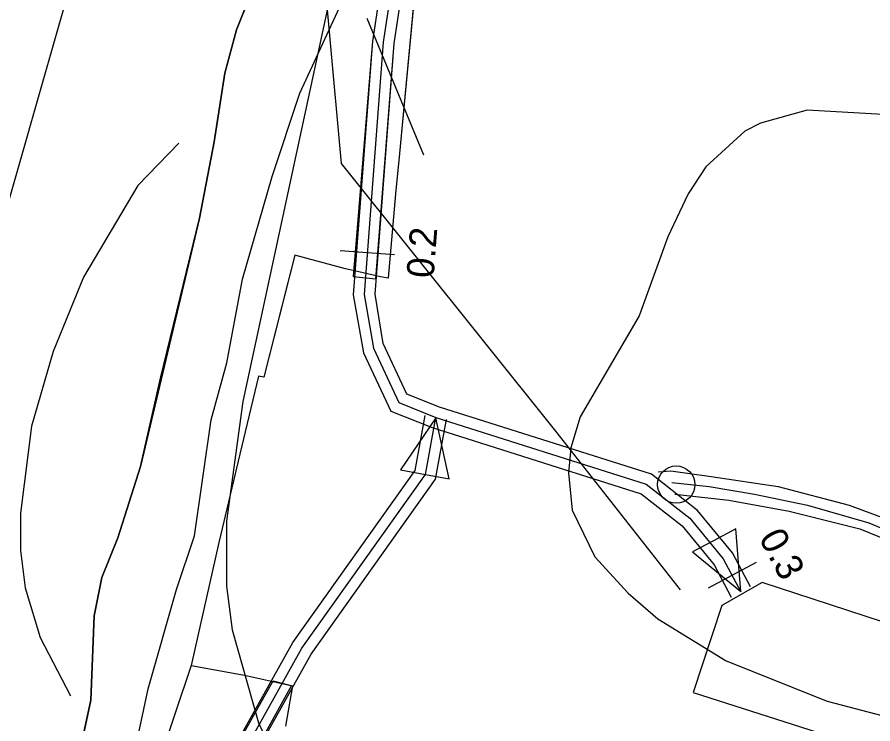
# Model space of a CAD drawing. Extents: x -662620 to -656370, y -1067090 to -1062990.
# Drawn here: x -657523.9 to -657366.5, y -1064347.2 to -1064217.2 of the extents above; entities that cross this region are included whole.
import ezdxf

# ---------------------------------------------------------------- set-up
doc = ezdxf.new("R2010")
doc.units = 0
for name, color, linetype in [('CESTA_ZABOR', 7, 'Continuous'), ('Default', 7, 'Continuous'), ('ELEK__VEDENÍ_VN_-_NADZEMNÍ', 7, 'Continuous'), ('ELEK__VEDENÍ_VVN_-_NADZEMNÍ', 7, 'Continuous'), ('LOKÁLNÍ_BIOCENTRUM_-_NAVRŽENÝ', 7, 'Continuous'), ('OBVOD_PÚ', 7, 'Continuous'), ('Ochr__pás__vod__zdroje_II__stupně', 7, 'Continuous'), ('ORNÁ_PŮDA_-_STÁVAJÍCÍ', 7, 'Continuous'), ('OSTATNÍ_PLOCHA_-_STÁVAJÍCÍ', 7, 'Continuous'), ('Plynovod_-_vedeni_katod__ochrany', 7, 'Continuous'), ('POLNÍ_CESTA_STÁVAJÍCÍ_-_KRAJ', 7, 'Continuous'), ('POLNÍ_CESTA_STÁVAJÍCÍ_-_OSA', 7, 'Continuous'), ('Popis_objektú_polních_cest_stávajících', 7, 'Continuous'), ('TRVALÝ_TRÁVNÍ_POROST_-_NAVRŽENÝ', 7, 'Continuous'), ('VRSTEVNICE_ZDŮRAZNĚNÁ', 7, 'Continuous'), ('VRSTEVNICE_ZÁKLADNÍ', 7, 'Continuous')]:
    doc.layers.add(name, color=color, linetype=linetype)

msp = doc.modelspace()

# ---------------------------------------------------------------- linework, layer by layer
at = {"layer": 'CESTA_ZABOR'}
for points in [[(-657457.93, -1064265.38), (-657454.56, -1064222.06), (-657451.07, -1064198.96), (-657445.43, -1064179.86), (-657438.28, -1064163.61), (-657412.18, -1064121.35), (-657410.75, -1064110.21), (-657413.36, -1064100.02), (-657430.84, -1064075.39), (-657434.1, -1064077.7), (-657417.05, -1064101.73), (-657414.82, -1064110.46), (-657416.03, -1064119.99), (-657441.83, -1064161.74), (-657449.19, -1064178.48), (-657454.99, -1064198.09), (-657458.54, -1064221.61), (-657462.08, -1064264.94), (-657457.93, -1064265.38), (-657457.93, -1064265.38)], [(-657457.93, -1064265.38), (-657454.56, -1064222.06), (-657451.07, -1064198.96), (-657445.43, -1064179.86), (-657438.28, -1064163.61), (-657412.18, -1064121.35), (-657410.75, -1064110.21), (-657413.36, -1064100.02), (-657430.84, -1064075.39), (-657434.1, -1064077.7), (-657417.05, -1064101.73), (-657414.82, -1064110.46), (-657416.03, -1064119.99), (-657441.83, -1064161.74), (-657449.19, -1064178.48), (-657454.99, -1064198.09), (-657458.54, -1064221.61), (-657462.08, -1064264.94)], [(-657655.45, -1064523.19), (-657629.07, -1064499.24), (-657516.71, -1064387.28), (-657488.74, -1064360.62), (-657476.82, -1064339.33), (-657473.43, -1064340.15), (-657473.43, -1064340.15)], [(-657655.45, -1064523.19), (-657629.07, -1064499.24), (-657516.71, -1064387.28), (-657488.74, -1064360.62), (-657476.82, -1064339.33)], [(-657473.43, -1064340.15), (-657485.94, -1064362.79), (-657514.27, -1064389.79), (-657626.65, -1064501.77), (-657653.16, -1064525.84)], [(-657473.43, -1064340.15), (-657485.94, -1064362.79), (-657514.27, -1064389.79), (-657626.65, -1064501.77), (-657653.16, -1064525.84)]]:
    msp.add_lwpolyline(points, dxfattribs=at)
at = {"layer": 'ELEK__VEDENÍ_VN_-_NADZEMNÍ'}
msp.add_lwpolyline([(-657401.91, -1064322.58), (-657424.79, -1064293.37), (-657464.24, -1064244.13), (-657468.5, -1064196.97)], dxfattribs=at)
at = {"layer": 'ELEK__VEDENÍ_VVN_-_NADZEMNÍ'}
msp.add_lwpolyline([(-657459.57, -1064217.42), (-657449.13, -1064242.51)], dxfattribs=at)
at = {"layer": 'LOKÁLNÍ_BIOCENTRUM_-_NAVRŽENÝ'}
msp.add_lwpolyline([(-657450.53, -1064209.85), (-657453.56, -1064242.28), (-657454.29, -1064249.74), (-657455.66, -1064265.21), (-657457.06, -1064264.97), (-657461.87, -1064263.89), (-657463.49, -1064263.52), (-657472.85, -1064261), (-657474.12, -1064266), (-657478.54, -1064283.47), (-657479.51, -1064283.27), (-657482.63, -1064296.33), (-657486.82, -1064313.84), (-657491.89, -1064336.48), (-657509.36, -1064388.58)], dxfattribs=at)
at = {"layer": 'OBVOD_PÚ'}
for points in [[(-657450.53, -1064209.85), (-657453.56, -1064242.28)], [(-657453.56, -1064242.28), (-657454.29, -1064249.74)], [(-657454.29, -1064249.74), (-657455.66, -1064265.21)], [(-657472.85, -1064261), (-657478.54, -1064283.47)], [(-657463.49, -1064263.52), (-657472.85, -1064261)], [(-657461.87, -1064263.89), (-657463.49, -1064263.52)], [(-657457.06, -1064264.97), (-657461.87, -1064263.89)], [(-657455.66, -1064265.21), (-657457.06, -1064264.97)], [(-657479.51, -1064283.27), (-657482.63, -1064296.33)], [(-657478.54, -1064283.47), (-657479.51, -1064283.27)], [(-657482.63, -1064296.33), (-657486.82, -1064313.84)], [(-657486.82, -1064313.84), (-657491.89, -1064336.48)], [(-657491.89, -1064336.48), (-657482.06, -1064338.28)], [(-657482.06, -1064338.28), (-657473.23, -1064340.25)], [(-657473.23, -1064340.25), (-657474.56, -1064347.68)]]:
    msp.add_lwpolyline(points, dxfattribs=at)
at = {"layer": 'Ochr__pás__vod__zdroje_II__stupně'}
msp.add_lwpolyline([(-657399.58, -1064341.46), (-657364.45, -1064352.68), (-657358.52, -1064330.46), (-657386.88, -1064321.25), (-657394.29, -1064325.48), (-657399.58, -1064341.46)], dxfattribs=at)
at = {"layer": 'ORNÁ_PŮDA_-_STÁVAJÍCÍ'}
for p, q in [((-657479.53, -1064209.36), (-657483.53, -1064219.56)), ((-657483.53, -1064219.56), (-657485.7, -1064227.49)), ((-657485.7, -1064227.49), (-657487.69, -1064240.17)), ((-657487.69, -1064240.17), (-657490.33, -1064254.19)), ((-657490.33, -1064254.19), (-657497.56, -1064283.64)), ((-657497.56, -1064283.64), (-657501.24, -1064299.86)), ((-657501.24, -1064299.86), (-657505.39, -1064313.03)), ((-657505.39, -1064313.03), (-657508.32, -1064320.28)), ((-657508.32, -1064320.28), (-657509.75, -1064327.36)), ((-657509.75, -1064327.36), (-657510.37, -1064342.86)), ((-657510.37, -1064342.86), (-657513.71, -1064358.43))]:
    msp.add_line(p, q, dxfattribs=at)
msp.add_lwpolyline([(-657479.53, -1064209.36), (-657483.53, -1064219.56), (-657485.7, -1064227.49), (-657487.69, -1064240.17), (-657490.33, -1064254.19), (-657497.56, -1064283.64), (-657501.24, -1064299.86), (-657505.39, -1064313.03), (-657508.32, -1064320.28), (-657509.75, -1064327.36), (-657510.37, -1064342.86), (-657513.71, -1064358.43)], dxfattribs=at)
at = {"layer": 'OSTATNÍ_PLOCHA_-_STÁVAJÍCÍ'}
for p, q in [((-657483.53, -1064219.56), (-657479.53, -1064209.36)), ((-657483.53, -1064219.56), (-657479.53, -1064209.36)), ((-657450.53, -1064209.85), (-657453.56, -1064242.28)), ((-657450.53, -1064209.85), (-657453.56, -1064242.28)), ((-657485.7, -1064227.49), (-657483.53, -1064219.56)), ((-657485.7, -1064227.49), (-657483.53, -1064219.56)), ((-657487.69, -1064240.17), (-657485.7, -1064227.49)), ((-657487.69, -1064240.17), (-657485.7, -1064227.49)), ((-657490.33, -1064254.19), (-657487.69, -1064240.17)), ((-657490.33, -1064254.19), (-657487.69, -1064240.17)), ((-657453.56, -1064242.28), (-657454.29, -1064249.74)), ((-657453.56, -1064242.28), (-657454.29, -1064249.74)), ((-657454.29, -1064249.74), (-657455.66, -1064265.21)), ((-657454.29, -1064249.74), (-657455.66, -1064265.21)), ((-657497.56, -1064283.64), (-657490.33, -1064254.19)), ((-657497.56, -1064283.64), (-657490.33, -1064254.19)), ((-657472.85, -1064261), (-657478.54, -1064283.47)), ((-657472.85, -1064261), (-657478.54, -1064283.47)), ((-657463.49, -1064263.52), (-657472.85, -1064261)), ((-657463.49, -1064263.52), (-657472.85, -1064261)), ((-657461.87, -1064263.89), (-657463.49, -1064263.52)), ((-657461.87, -1064263.89), (-657463.49, -1064263.52)), ((-657457.06, -1064264.97), (-657461.87, -1064263.89)), ((-657457.06, -1064264.97), (-657461.87, -1064263.89)), ((-657455.66, -1064265.21), (-657457.06, -1064264.97)), ((-657455.66, -1064265.21), (-657457.06, -1064264.97)), ((-657501.24, -1064299.86), (-657497.56, -1064283.64)), ((-657501.24, -1064299.86), (-657497.56, -1064283.64)), ((-657479.51, -1064283.27), (-657482.63, -1064296.33)), ((-657479.51, -1064283.27), (-657482.63, -1064296.33)), ((-657478.54, -1064283.47), (-657479.51, -1064283.27)), ((-657478.54, -1064283.47), (-657479.51, -1064283.27)), ((-657482.63, -1064296.33), (-657486.82, -1064313.84)), ((-657482.63, -1064296.33), (-657486.82, -1064313.84)), ((-657505.39, -1064313.03), (-657501.24, -1064299.86)), ((-657505.39, -1064313.03), (-657501.24, -1064299.86)), ((-657508.32, -1064320.28), (-657505.39, -1064313.03)), ((-657508.32, -1064320.28), (-657505.39, -1064313.03)), ((-657486.82, -1064313.84), (-657491.89, -1064336.48)), ((-657486.82, -1064313.84), (-657491.89, -1064336.48)), ((-657509.75, -1064327.36), (-657508.32, -1064320.28)), ((-657509.75, -1064327.36), (-657508.32, -1064320.28)), ((-657510.37, -1064342.86), (-657509.75, -1064327.36)), ((-657510.37, -1064342.86), (-657509.75, -1064327.36)), ((-657491.89, -1064336.48), (-657482.06, -1064338.28)), ((-657491.89, -1064336.48), (-657482.06, -1064338.28)), ((-657482.06, -1064338.28), (-657473.23, -1064340.25)), ((-657482.06, -1064338.28), (-657473.23, -1064340.25)), ((-657473.23, -1064340.25), (-657474.56, -1064347.68)), ((-657473.23, -1064340.25), (-657474.56, -1064347.68)), ((-657513.71, -1064358.43), (-657510.37, -1064342.86)), ((-657513.71, -1064358.43), (-657510.37, -1064342.86))]:
    msp.add_line(p, q, dxfattribs=at)
for points in [[(-657513.71, -1064358.43), (-657510.37, -1064342.86), (-657509.75, -1064327.36), (-657508.32, -1064320.28), (-657505.39, -1064313.03), (-657501.24, -1064299.86), (-657497.56, -1064283.64), (-657490.33, -1064254.19), (-657487.69, -1064240.17), (-657485.7, -1064227.49), (-657483.53, -1064219.56), (-657479.53, -1064209.36)], [(-657513.71, -1064358.43), (-657510.37, -1064342.86), (-657509.75, -1064327.36), (-657508.32, -1064320.28), (-657505.39, -1064313.03), (-657501.24, -1064299.86), (-657497.56, -1064283.64), (-657490.33, -1064254.19), (-657487.69, -1064240.17), (-657485.7, -1064227.49), (-657483.53, -1064219.56), (-657479.53, -1064209.36)], [(-657450.53, -1064209.85), (-657453.56, -1064242.28), (-657454.29, -1064249.74), (-657455.66, -1064265.21), (-657457.06, -1064264.97), (-657461.87, -1064263.89), (-657463.49, -1064263.52), (-657472.85, -1064261), (-657478.54, -1064283.47), (-657479.51, -1064283.27), (-657482.63, -1064296.33), (-657486.82, -1064313.84), (-657491.89, -1064336.48), (-657482.06, -1064338.28), (-657473.23, -1064340.25), (-657474.56, -1064347.68)], [(-657450.53, -1064209.85), (-657453.56, -1064242.28), (-657454.29, -1064249.74), (-657455.66, -1064265.21), (-657457.06, -1064264.97), (-657461.87, -1064263.89), (-657463.49, -1064263.52), (-657472.85, -1064261), (-657478.54, -1064283.47), (-657479.51, -1064283.27), (-657482.63, -1064296.33), (-657486.82, -1064313.84), (-657491.89, -1064336.48), (-657482.06, -1064338.28), (-657473.23, -1064340.25), (-657474.56, -1064347.68)]]:
    msp.add_lwpolyline(points, dxfattribs=at)
at = {"layer": 'Plynovod_-_vedeni_katod__ochrany'}
msp.add_lwpolyline([(-657503.95, -1064360.37), (-657499.78, -1064340.81), (-657494.62, -1064322.52), (-657491.3, -1064312.62), (-657488.19, -1064291.28), (-657485.34, -1064280.8), (-657482.45, -1064265.44), (-657477.01, -1064246.55), (-657471.92, -1064231.17), (-657463.78, -1064213.63)], dxfattribs=at)
at = {"layer": 'POLNÍ_CESTA_STÁVAJÍCÍ_-_KRAJ'}
for p, q in [((-657456.57, -1064277.25), (-657456.57, -1064277.25)), ((-657460.19, -1064278.95), (-657460.19, -1064278.95))]:
    msp.add_line(p, q, dxfattribs=at)
for points in [[(-657389, -1064322.02), (-657392.34, -1064315.76), (-657398.78, -1064307.95), (-657407.24, -1064301.31), (-657446.2, -1064288.97), (-657452.19, -1064286.55), (-657456.57, -1064277.25), (-657456.57, -1064277.25), (-657458.06, -1064268.15), (-657454.56, -1064222.06), (-657451.07, -1064198.96), (-657445.43, -1064179.86), (-657438.28, -1064163.61), (-657412.18, -1064121.35), (-657410.75, -1064110.21), (-657413.36, -1064100.02), (-657430.84, -1064075.39)], [(-657434.1, -1064077.7), (-657417.05, -1064101.73), (-657414.82, -1064110.46), (-657416.03, -1064119.99), (-657441.83, -1064161.74), (-657449.19, -1064178.48), (-657454.99, -1064198.09), (-657458.54, -1064221.61), (-657462.08, -1064268.32), (-657460.19, -1064278.95), (-657460.19, -1064278.95), (-657455.14, -1064289.68), (-657447.56, -1064292.73), (-657409.14, -1064304.9), (-657401.59, -1064310.82), (-657395.68, -1064318), (-657392.53, -1064323.9)], [(-657735, -1064664.26), (-657732.29, -1064658.86), (-657730.94, -1064650.29), (-657729.59, -1064641.27), (-657729.03, -1064632.71), (-657728.38, -1064622.65), (-657727.23, -1064613.32), (-657723.28, -1064603.41), (-657718.32, -1064597.09), (-657713.81, -1064590.78), (-657704.34, -1064577.71), (-657699.83, -1064571.85), (-657693.52, -1064562.83), (-657677.74, -1064543.9), (-657669.63, -1064534.43), (-657661.97, -1064526.77), (-657653.85, -1064520), (-657645.29, -1064512.79), (-657629.27, -1064499.09), (-657516.88, -1064387.1), (-657488.94, -1064360.46), (-657473.2, -1064332.25), (-657450.69, -1064300.59), (-657448.85, -1064290.49)], [(-657728.23, -1064667.87), (-657726.88, -1064661.56), (-657725.98, -1064657.95), (-657725.53, -1064652.54), (-657724.63, -1064640.37), (-657722.83, -1064618.73), (-657720.97, -1064611.87), (-657716.51, -1064602.5), (-657710.3, -1064594.04), (-657702.99, -1064584.47), (-657697.13, -1064575.91), (-657688.56, -1064565.09), (-657673.24, -1064545.7), (-657665.57, -1064538.04), (-657659.26, -1064532.18), (-657653.4, -1064526.32), (-657642.58, -1064516.85), (-657626.45, -1064501.92), (-657514.09, -1064389.97), (-657485.74, -1064362.94), (-657469.81, -1064334.39), (-657446.92, -1064302.18), (-657444.91, -1064291.21)], [(-657405.99, -1064300.84), (-657403.64, -1064300.66), (-657396.22, -1064301.74), (-657383.92, -1064303.55), (-657370.88, -1064306.99), (-657359.66, -1064311.15), (-657347.54, -1064316.58), (-657333.96, -1064323.28), (-657322.87, -1064330.06), (-657309.8, -1064340.66), (-657304.58, -1064347.74), (-657302.06, -1064356.68), (-657301.06, -1064367.22), (-657301.6, -1064399.85), (-657332.47, -1064916.4)], [(-657402.92, -1064305), (-657392.96, -1064306.09), (-657381.92, -1064308.08), (-657368.89, -1064311.33), (-657360.93, -1064314.59), (-657349.53, -1064320.2), (-657338.13, -1064325.99), (-657325.39, -1064333.17), (-657312.72, -1064343.44), (-657308.23, -1064349.53), (-657306.01, -1064357.42), (-657305.06, -1064367.38), (-657305.6, -1064399.7), (-657336.46, -1064916.16)]]:
    msp.add_lwpolyline(points, dxfattribs=at)
msp.add_circle((-657402.67, -1064303.2), 3.43, dxfattribs=at)
at = {"layer": 'POLNÍ_CESTA_STÁVAJÍCÍ_-_OSA'}
msp.add_line((-657458.38, -1064278.1), (-657458.38, -1064278.1), dxfattribs=at)
for points in [[(-657432.47, -1064076.55), (-657415.2, -1064100.88), (-657412.79, -1064110.33), (-657414.1, -1064120.67), (-657440.06, -1064162.67), (-657447.31, -1064179.17), (-657453.03, -1064198.52), (-657456.55, -1064221.83), (-657460.07, -1064268.24), (-657458.38, -1064278.1), (-657458.38, -1064278.1), (-657453.67, -1064288.12), (-657446.88, -1064290.85), (-657408.19, -1064303.11), (-657400.19, -1064309.39), (-657394.01, -1064316.88), (-657390.77, -1064322.96)], [(-657454.5, -1064260.94), (-657464.47, -1064260.18)], [(-657731.84, -1064667.42), (-657728.69, -1064654.35), (-657728.23, -1064645.78), (-657727.33, -1064636.31), (-657725.98, -1064624.59), (-657725.53, -1064616.48), (-657719.22, -1064602.5), (-657714.26, -1064594.39), (-657701.19, -1064577.26), (-657690.82, -1064562.83), (-657680, -1064550.21), (-657666.92, -1064534.88), (-657654.3, -1064524.51), (-657627.86, -1064500.5), (-657515.49, -1064388.53), (-657487.34, -1064361.7), (-657471.51, -1064333.32), (-657448.81, -1064301.38), (-657446.88, -1064290.85)], [(-657403.46, -1064302.83), (-657396.58, -1064303.55), (-657388.26, -1064305), (-657378.49, -1064306.99), (-657367.26, -1064310.25), (-657359.48, -1064313.51), (-657348.8, -1064318.57), (-657337.22, -1064324.55), (-657324.13, -1064331.62), (-657311.26, -1064342.05), (-657306.41, -1064348.63), (-657304.03, -1064357.05), (-657303.06, -1064367.3), (-657303.6, -1064399.78), (-657334.47, -1064916.28)], [(-657387.98, -1064317.56), (-657396.8, -1064322.27)]]:
    msp.add_lwpolyline(points, dxfattribs=at)
at = {"layer": 'Popis_objektú_polních_cest_stávajících'}
for p, q in [((-657446.9, -1064290.95), (-657453.39, -1064300.52)), ((-657444.46, -1064302.15), (-657446.9, -1064290.95)), ((-657453.39, -1064300.52), (-657448.8, -1064301.36)), ((-657448.8, -1064301.36), (-657444.46, -1064302.15)), ((-657391.68, -1064311.33), (-657395.8, -1064313.53)), ((-657390.81, -1064322.86), (-657391.68, -1064311.33)), ((-657395.8, -1064313.53), (-657399.69, -1064315.61)), ((-657399.69, -1064315.61), (-657390.81, -1064322.86))]:
    msp.add_line(p, q, dxfattribs=at)
for points in [[(-657444.46, -1064302.15), (-657446.9, -1064290.95), (-657453.39, -1064300.52), (-657448.8, -1064301.36)], [(-657399.69, -1064315.61), (-657390.81, -1064322.86), (-657391.68, -1064311.33), (-657395.8, -1064313.53)]]:
    msp.add_lwpolyline(points, close=True, dxfattribs=at)
at = {"layer": 'TRVALÝ_TRÁVNÍ_POROST_-_NAVRŽENÝ'}
msp.add_lwpolyline([(-657479.53, -1064209.36), (-657483.53, -1064219.56), (-657485.7, -1064227.49), (-657487.69, -1064240.17), (-657490.33, -1064254.19), (-657501.24, -1064299.86), (-657505.39, -1064313.03), (-657508.32, -1064320.28), (-657509.75, -1064327.36), (-657510.37, -1064342.86), (-657513.71, -1064358.43)], dxfattribs=at)
at = {"layer": 'VRSTEVNICE_ZDŮRAZNĚNÁ'}
msp.add_lwpolyline([(-657522.77, -1064371.67), (-657529.41, -1064360.65), (-657537.55, -1064341.64), (-657538.7, -1064337.64), (-657540.41, -1064325.63), (-657540.12, -1064313.63), (-657537.98, -1064298.76), (-657531.69, -1064272.75), (-657505.11, -1064179.84), (-657495.96, -1064153.83), (-657488.53, -1064138.96), (-657478.95, -1064124.1), (-657473.52, -1064117.66), (-657462.08, -1064106.52), (-657455.8, -1064101.94), (-657445.08, -1064096.22), (-657429.35, -1064089.51), (-657422.06, -1064085.22), (-657418.2, -1064081.5), (-657418.92, -1064067.92), (-657421.5, -1064057.99), (-657429.35, -1064042.91), (-657436.78, -1064032.9), (-657446.65, -1064015.47)], dxfattribs=at)
at = {"layer": 'VRSTEVNICE_ZÁKLADNÍ'}
for points in [[(-657366.03, -1064151.54), (-657369.75, -1064161.83), (-657374.61, -1064167.69), (-657381.47, -1064172.12), (-657388.33, -1064174.55), (-657393.48, -1064175.55), (-657402.05, -1064175.98), (-657408.91, -1064175.41), (-657431.21, -1064171.69), (-657439.79, -1064172.12), (-657444.93, -1064173.98), (-657448.36, -1064176.27), (-657452.94, -1064180.55), (-657457.23, -1064186.27), (-657462.08, -1064196.71), (-657464.23, -1064203.57), (-657482.38, -1064287.9), (-657485.38, -1064309.91), (-657485.38, -1064321.92), (-657484.38, -1064329.92), (-657479.52, -1064347.07), (-657475.52, -1064355.65)], [(-657366.03, -1064151.54), (-657369.75, -1064161.83), (-657374.61, -1064167.69), (-657381.47, -1064172.12), (-657388.33, -1064174.55), (-657393.48, -1064175.55), (-657402.05, -1064175.98), (-657408.91, -1064175.41), (-657431.21, -1064171.69), (-657439.79, -1064172.12), (-657444.93, -1064173.98), (-657448.36, -1064176.27), (-657452.94, -1064180.55), (-657457.23, -1064186.27), (-657462.08, -1064196.71), (-657464.23, -1064203.57), (-657482.38, -1064287.9), (-657485.38, -1064309.91), (-657485.38, -1064321.92), (-657484.38, -1064329.92), (-657479.52, -1064347.07), (-657475.52, -1064355.65)], [(-657348.6, -1064236.01), (-657378.61, -1064234.3), (-657387.19, -1064236.73), (-657390.05, -1064238.16), (-657397.19, -1064244.73), (-657400.48, -1064249.73), (-657404.2, -1064257.6), (-657409.49, -1064272.17), (-657420.35, -1064290.76), (-657422.06, -1064296.47), (-657422.49, -1064301.05), (-657421.78, -1064307.91), (-657417.63, -1064316.48), (-657411.49, -1064323.2), (-657406.06, -1064327.92), (-657393.48, -1064335.64), (-657374.9, -1064343.07), (-657363.46, -1064346.07)], [(-657348.6, -1064236.01), (-657378.61, -1064234.3), (-657387.19, -1064236.73), (-657390.05, -1064238.16), (-657397.19, -1064244.73), (-657400.48, -1064249.73), (-657404.2, -1064257.6), (-657409.49, -1064272.17), (-657420.35, -1064290.76), (-657422.06, -1064296.47), (-657422.49, -1064301.05), (-657421.78, -1064307.91), (-657417.63, -1064316.48), (-657411.49, -1064323.2), (-657406.06, -1064327.92), (-657393.48, -1064335.64), (-657374.9, -1064343.07), (-657363.46, -1064346.07)], [(-657494.18, -1064240.4), (-657501.68, -1064248.16), (-657511.68, -1064265.03), (-657517.26, -1064278.75), (-657521.26, -1064292.47), (-657523.26, -1064308.48), (-657523.26, -1064315.34), (-657522.4, -1064322.2), (-657519.69, -1064331.35), (-657514.11, -1064342.07)], [(-657494.18, -1064240.4), (-657501.68, -1064248.16), (-657511.68, -1064265.03), (-657517.26, -1064278.75), (-657521.26, -1064292.47), (-657523.26, -1064308.48), (-657523.26, -1064315.34), (-657522.4, -1064322.2), (-657519.69, -1064331.35), (-657514.11, -1064342.07)]]:
    msp.add_lwpolyline(points, dxfattribs=at)

# ---------------------------------------------------------------- texts
at = {"layer": 'Default'}
for s, rotation, p in [('0.2', 85.6636, (-657447.31, -1064265.32)), ('0.3', 298.0725, (-657387.58, -1064312.99))]:
    msp.add_text(s, height=5, rotation=rotation, dxfattribs=at).set_placement(p)

doc.saveas('drawing.dxf')
